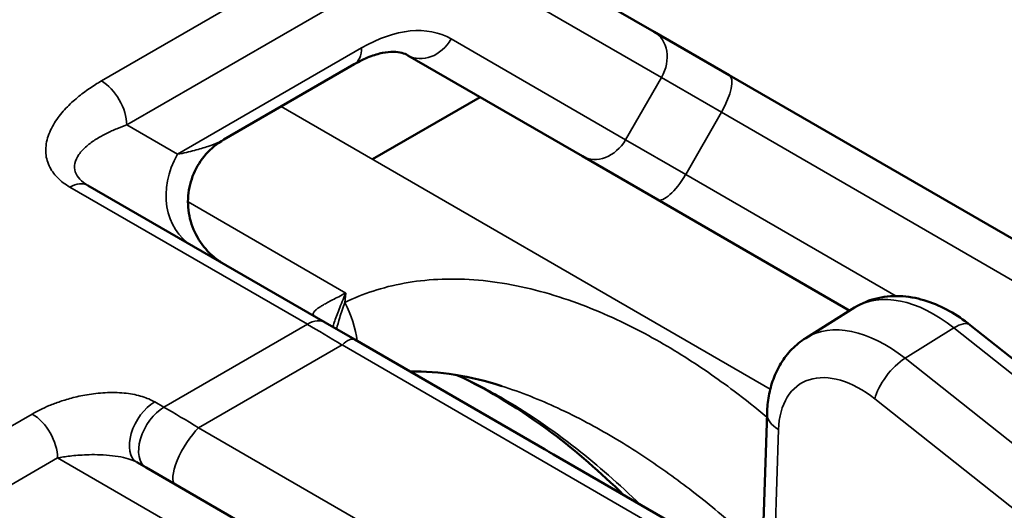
# Model space of a CAD drawing. Header units: millimetres. Extents: x 0 to 14369, y -869 to 2970.
# Tile 657 of 787: x 3558.97 to 3572.7, y 1800.57 to 1807.41. Entities that reach past the tile are written whole.
import ezdxf

# ---------------------------------------------------------------- set-up
doc = ezdxf.new("R2010")
doc.units = ezdxf.units.MM
doc.header["$LTSCALE"] = 10
doc.layers.add('Sichtbar (ISO)', color=7, linetype='Continuous', lineweight=50)
doc.layers.add('Sichtbar schmal (ISO)', color=7, linetype='Continuous', lineweight=35)

msp = doc.modelspace()

# ---------------------------------------------------------------- linework, layer by layer
at = {"layer": 'Sichtbar (ISO)'}
for p, q in [((3564.76, 1809.002), (3567.813, 1807.24)), ((3567.813, 1807.24), (3568.859, 1806.636)), ((3566.813, 1805.508), (3564.381, 1806.912)), ((3563.631, 1806.788), (3561.814, 1805.738)), ((3568.859, 1806.636), (3580.549, 1799.887)), ((3563.888, 1805.465), (3565.388, 1806.331)), ((3561.814, 1805.738), (3561.813, 1805.738)), ((3567.859, 1804.904), (3566.813, 1805.508)), ((3563.228, 1803.19), (3559.917, 1805.101)), ((3570.541, 1803.355), (3567.859, 1804.904)), ((3569.93, 1802.974), (3570.61, 1803.398)), ((3563.228, 1803.19), (3563.638, 1802.953)), ((3572.222, 1803.154), (3599.857, 1781.289)), ((3566.285, 1801.425), (3563.638, 1802.953)), ((3569.389, 1801.927), (3569.334, 1800.279)), ((3568.499, 1800.147), (3566.409, 1801.353)), ((3560.728, 1801.169), (3560.599, 1801.243)), ((3560.599, 1801.243), (3560.599, 1801.243)), ((3560.728, 1801.169), (3561.138, 1800.932)), ((3565.999, 1798.126), (3561.138, 1800.932))]:
    msp.add_line(p, q, dxfattribs=at)
for centre, major_axis, ratio, start_param, end_param in [((3561.874, 1805.126), (-0.5, -0.866), 0.57735, 6.282883, 6.283185), ((3566.69, 1801.194), (-1.083, 0.624), 0.002175, 1.188998, 1.310131)]:
    msp.add_ellipse(centre, major_axis=major_axis, ratio=ratio, start_param=start_param, end_param=end_param, dxfattribs=at)
for points, knots in [([(3564.381, 1806.912), (3564.355, 1806.927), (3564.327, 1806.938), (3564.261, 1806.956), (3564.223, 1806.961), (3564.134, 1806.962), (3564.083, 1806.958), (3563.97, 1806.935), (3563.908, 1806.916), (3563.775, 1806.864), (3563.704, 1806.83), (3563.631, 1806.788)], [3.1415927, 3.1415927, 3.1415927, 3.1415927, 3.2986723, 3.2986723, 3.4557519, 3.4557519, 3.6128316, 3.6128316, 3.7699112, 3.7699112, 3.9269908, 3.9269908, 3.9269908, 3.9269908]), ([(3561.813, 1805.738), (3561.72, 1805.684), (3561.635, 1805.614), (3561.493, 1805.454), (3561.435, 1805.362), (3561.352, 1805.166), (3561.326, 1805.061), (3561.308, 1804.849), (3561.317, 1804.74), (3561.366, 1804.534), (3561.409, 1804.434), (3561.521, 1804.253), (3561.593, 1804.171), (3561.694, 1804.087), (3561.715, 1804.071), (3561.753, 1804.044), (3561.769, 1804.033), (3561.789, 1804.021), (3561.791, 1804.019), (3561.796, 1804.017), (3561.798, 1804.015), (3561.801, 1804.013), (3561.802, 1804.013), (3561.804, 1804.012), (3561.805, 1804.011), (3561.807, 1804.01), (3561.808, 1804.009), (3561.81, 1804.008), (3561.811, 1804.008), (3561.812, 1804.007), (3561.812, 1804.007), (3561.812, 1804.007), (3561.812, 1804.007), (3561.812, 1804.007)], [0, 0, 0, 0, 0.0323189, 0.0323189, 0.0641661, 0.0641661, 0.0960296, 0.0960296, 0.1278923, 0.1278923, 0.1597552, 0.1597552, 0.1916187, 0.1916187, 0.1994879, 0.1994879, 0.2053894, 0.2053894, 0.2063641, 0.2063641, 0.207097, 0.207097, 0.2074976, 0.2074976, 0.2078998, 0.2078998, 0.208718, 0.208718, 0.2103281, 0.2103281, 0.2126701, 0.2126701, 0.2133917, 0.2133917, 0.2133917, 0.2133917]), ([(3570.61, 1803.398), (3570.711, 1803.461), (3570.823, 1803.506), (3571.052, 1803.557), (3571.169, 1803.564), (3571.397, 1803.547), (3571.509, 1803.523), (3571.725, 1803.453), (3571.83, 1803.406), (3572.032, 1803.293), (3572.129, 1803.227), (3572.222, 1803.154)], [2.299594, 2.299594, 2.299594, 2.299594, 2.505638, 2.505638, 2.711682, 2.711682, 2.917726, 2.917726, 3.12377, 3.12377, 3.329814, 3.329814, 3.329814, 3.329814]), ([(3569.389, 1801.927), (3569.391, 1802.008), (3569.399, 1802.088), (3569.428, 1802.247), (3569.449, 1802.325), (3569.504, 1802.477), (3569.539, 1802.551), (3569.625, 1802.691), (3569.676, 1802.757), (3569.792, 1802.876), (3569.858, 1802.93), (3569.93, 1802.974)], [1.5707963, 1.5707963, 1.5707963, 1.5707963, 1.7165559, 1.7165559, 1.8623154, 1.8623154, 2.0080749, 2.0080749, 2.1538344, 2.1538344, 2.299594, 2.299594, 2.299594, 2.299594]), ([(3567.389, 1800.787), (3567.069, 1801.101), (3566.734, 1801.393), (3565.967, 1801.969), (3565.52, 1802.246), (3565.064, 1802.458)], [0.5581066, 0.5581066, 0.5581066, 0.5581066, 0.694192, 0.694192, 0.8580856, 0.8580856, 0.8580856, 0.8580856])]:
    msp.add_open_spline(points, degree=3, knots=knots, dxfattribs=at)
msp.add_open_spline([(3565.688, 1802.305), (3565.255, 1802.443), (3564.814, 1802.518), (3564.411, 1802.506)], degree=3, dxfattribs=at)
at = {"layer": 'Sichtbar schmal (ISO)'}
for p, q in [((3560.106, 1806.555), (3564.26, 1808.953)), ((3560.46, 1805.942), (3564.614, 1808.34)), ((3564.864, 1808.365), (3567.917, 1806.603)), ((3567.417, 1805.736), (3564.985, 1807.14)), ((3561.167, 1805.534), (3563.735, 1807.017)), ((3567.917, 1806.603), (3567.417, 1805.736)), ((3567.917, 1806.603), (3568.754, 1806.119)), ((3569.434, 1802.262), (3562.614, 1806.2)), ((3568.754, 1806.119), (3568.254, 1805.253)), ((3568.754, 1806.119), (3580.443, 1799.37)), ((3561.167, 1805.534), (3560.46, 1805.942)), ((3568.254, 1805.253), (3567.417, 1805.736)), ((3571.189, 1803.559), (3568.254, 1805.253)), ((3562.978, 1803.165), (3559.667, 1805.076)), ((3561.314, 1804.872), (3563.515, 1803.601)), ((3563.515, 1803.601), (3563.502, 1803.47)), ((3560.978, 1802.01), (3562.978, 1803.165)), ((3571.313, 1802.692), (3571.994, 1803.116)), ((3571.994, 1803.116), (3599.629, 1781.251)), ((3561.462, 1801.722), (3563.462, 1802.877)), ((3568.323, 1800.07), (3563.462, 1802.877)), ((3571.313, 1802.692), (3584.563, 1792.209)), ((3560.978, 1802.01), (3560.849, 1802.085)), ((3570.891, 1802.126), (3583.725, 1791.973)), ((3559.142, 1801.915), (3558.142, 1801.338)), ((3566.323, 1798.915), (3561.462, 1801.722)), ((3569.548, 1801.699), (3569.493, 1800.051)), ((3559.495, 1801.303), (3558.495, 1800.726)), ((3559.495, 1801.303), (3561.772, 1799.989))]:
    msp.add_line(p, q, dxfattribs=at)
for centre, major_axis, ratio, start_param, end_param in [((3563.735, 1804.975), (1.25, 2.165), 0.57735, 0, 0.785398), ((3567.563, 1806.807), (0.25, 0.433), 0.816497, 4.712389, 6.283185), ((3564.631, 1807.345), (-0.25, -0.433), 0.816497, 0, 1.570796), ((3563.381, 1807.221), (0.25, -0.433), 0.57735, 0, 0.785398), ((3560.106, 1806.147), (0.25, -0.433), 0.57735, 0.785398, 2.356194), ((3568.609, 1806.203), (0.25, 0.433), 0.333333, 4.712389, 6.283185), ((3567.063, 1805.941), (-0.25, -0.433), 0.816497, 0, 1.570796), ((3561.874, 1805.126), (-0.5, -0.866), 0.816497, 4.712389, 6.283185), ((3568.109, 1805.337), (-0.25, -0.433), 0.333333, 0, 1.570796), ((3559.667, 1804.668), (0.25, 0.433), 0.57735, 6.283185, 7.068583), ((3571.667, 1801.7), (-1.057, 1.698), 0.597934, 5.252965, 6.283185), ((3563.002, 1803.181), (0.436, -0.9), 0.576354, 1.029919, 1.612292), ((3562.978, 1802.757), (0.25, 0.433), 0.57735, 0, 0.785398), ((3564.747, 1801.735), (2.759, -1.87), 0.078035, 2.107469, 2.318496), ((3570.987, 1801.276), (-1.057, 1.698), 0.597934, 5.252965, 6.283185), ((3571.912, 1802.762), (0.31, 0.392), 0.412499, 0, 0.854787), ((3563.388, 1802.52), (0.25, 0.433), 0.315735, 0, 0.807356), ((3571.232, 1802.338), (0.31, 0.392), 0.412499, 0.854787, 2.425584), ((3570.647, 1801.064), (-0.793, 1.273), 0.597934, 5.252965, 7.011983), ((3560.849, 1801.676), (-0.25, -0.433), 0.577388, 3.927024, 6.283217), ((3559.142, 1801.507), (-0.25, 0.433), 0.57735, 3.926991, 5.497787), ((3560.978, 1801.602), (-0.25, -0.433), 0.57735, 3.926991, 6.283185), ((3562.747, 1800.581), (2.759, -1.87), 0.078035, 2.107469, 2.318497), ((3569.888, 1801.911), (-0.5, 0.017), 0.597934, 0, 0.841999), ((3561.388, 1801.365), (-0.25, -0.433), 0.315735, 3.948949, 6.283185)]:
    msp.add_ellipse(centre, major_axis=major_axis, ratio=ratio, start_param=start_param, end_param=end_param, dxfattribs=at)
for points in [[(3559.667, 1805.076), (3559.6, 1805.115), (3559.484, 1805.202), (3559.364, 1805.37), (3559.316, 1805.569), (3559.352, 1805.789), (3559.462, 1806.002), (3559.609, 1806.18), (3559.772, 1806.329), (3559.94, 1806.454), (3560.052, 1806.523), (3560.106, 1806.555)], [(3560.849, 1802.085), (3560.799, 1802.113), (3560.685, 1802.163), (3560.459, 1802.21), (3560.193, 1802.219), (3559.928, 1802.192), (3559.707, 1802.145), (3559.526, 1802.09), (3559.375, 1802.033), (3559.249, 1801.974), (3559.176, 1801.935), (3559.142, 1801.915)]]:
    msp.add_open_spline(points, degree=3, dxfattribs=at)
for points, knots in [([(3559.917, 1805.101), (3559.873, 1805.127), (3559.835, 1805.155), (3559.806, 1805.186), (3559.776, 1805.218), (3559.754, 1805.252), (3559.742, 1805.289), (3559.73, 1805.326), (3559.728, 1805.366), (3559.736, 1805.407), (3559.744, 1805.447), (3559.764, 1805.49), (3559.793, 1805.531), (3559.821, 1805.572), (3559.859, 1805.611), (3559.901, 1805.647), (3559.942, 1805.683), (3559.988, 1805.715), (3560.034, 1805.745), (3560.081, 1805.774), (3560.129, 1805.801), (3560.177, 1805.825), (3560.225, 1805.849), (3560.273, 1805.87), (3560.32, 1805.89), (3560.368, 1805.909), (3560.414, 1805.927), (3560.46, 1805.942)], [0, 0, 0, 0, 0.111111, 0.111111, 0.111111, 0.222222, 0.222222, 0.222222, 0.333333, 0.333333, 0.333333, 0.444444, 0.444444, 0.444444, 0.555556, 0.555556, 0.555556, 0.666667, 0.666667, 0.666667, 0.777778, 0.777778, 0.777778, 0.888889, 0.888889, 0.888889, 1, 1, 1, 1]), ([(3561.813, 1805.738), (3561.791, 1805.725), (3561.765, 1805.712), (3561.736, 1805.699), (3561.695, 1805.68), (3561.647, 1805.661), (3561.591, 1805.643), (3561.536, 1805.624), (3561.473, 1805.605), (3561.403, 1805.587), (3561.332, 1805.569), (3561.254, 1805.551), (3561.167, 1805.534)], [0.5378647, 0.5378647, 0.5378647, 0.5378647, 0.625, 0.625, 0.625, 0.75, 0.75, 0.75, 0.875, 0.875, 0.875, 1, 1, 1, 1]), ([(3563.502, 1803.47), (3563.754, 1803.592), (3564.299, 1803.773), (3565.282, 1803.829), (3566.37, 1803.62), (3567.378, 1803.215), (3568.211, 1802.746), (3568.855, 1802.3), (3569.236, 1801.997), (3569.387, 1801.871)], [0.0000002, 0.0000002, 0.0000002, 0.0000002, 0.0714286, 0.1428571, 0.2142857, 0.2857143, 0.3571429, 0.4285714, 0.4761767, 0.4761767, 0.4761767, 0.4761767]), ([(3563.515, 1803.601), (3563.479, 1803.583), (3563.446, 1803.566), (3563.415, 1803.55), (3563.385, 1803.534), (3563.356, 1803.52), (3563.331, 1803.506), (3563.305, 1803.493), (3563.281, 1803.48), (3563.26, 1803.468), (3563.238, 1803.457), (3563.219, 1803.446), (3563.201, 1803.436), (3563.184, 1803.426), (3563.168, 1803.416), (3563.155, 1803.407), (3563.141, 1803.399), (3563.129, 1803.39), (3563.118, 1803.383), (3563.108, 1803.375), (3563.099, 1803.368), (3563.091, 1803.361), (3563.084, 1803.354), (3563.078, 1803.347), (3563.073, 1803.341), (3563.069, 1803.335), (3563.065, 1803.33), (3563.063, 1803.324), (3563.061, 1803.319), (3563.06, 1803.314), (3563.06, 1803.31), (3563.06, 1803.305), (3563.061, 1803.3), (3563.064, 1803.296), (3563.066, 1803.291), (3563.069, 1803.286), (3563.074, 1803.281), (3563.079, 1803.277), (3563.086, 1803.271), (3563.096, 1803.266)], [0, 0, 0, 0, 0.0769231, 0.0769231, 0.0769231, 0.1538462, 0.1538462, 0.1538462, 0.2307692, 0.2307692, 0.2307692, 0.3076923, 0.3076923, 0.3076923, 0.3846154, 0.3846154, 0.3846154, 0.4615385, 0.4615385, 0.4615385, 0.5384615, 0.5384615, 0.5384615, 0.6153846, 0.6153846, 0.6153846, 0.6923077, 0.6923077, 0.6923077, 0.7692308, 0.7692308, 0.7692308, 0.8461538, 0.8461538, 0.8461538, 0.9230769, 0.9230769, 0.9230769, 0.9999998, 0.9999998, 0.9999998, 0.9999998]), ([(3563.515, 1803.601), (3563.497, 1803.559), (3563.48, 1803.519), (3563.464, 1803.481), (3563.448, 1803.444), (3563.434, 1803.408), (3563.421, 1803.374), (3563.407, 1803.34), (3563.395, 1803.308), (3563.384, 1803.278), (3563.373, 1803.248), (3563.363, 1803.219), (3563.354, 1803.191), (3563.347, 1803.169), (3563.341, 1803.148), (3563.335, 1803.128)], [0, 0, 0, 0, 0.0769231, 0.0769231, 0.0769231, 0.1538462, 0.1538462, 0.1538462, 0.2307692, 0.2307692, 0.2307692, 0.3076923, 0.3076923, 0.3076923, 0.3696214, 0.3696214, 0.3696214, 0.3696214]), ([(3563.386, 1803.098), (3563.399, 1803.151), (3563.413, 1803.204), (3563.429, 1803.258), (3563.45, 1803.327), (3563.473, 1803.398), (3563.502, 1803.47)], [0.872093, 0.872093, 0.872093, 0.872093, 0.9285714, 0.9285714, 0.9285714, 1, 1, 1, 1]), ([(3567.625, 1800.651), (3567.328, 1800.939), (3567.03, 1801.198), (3566.736, 1801.429), (3566.375, 1801.711), (3566.02, 1801.95), (3565.676, 1802.148), (3565.472, 1802.265), (3565.273, 1802.367), (3565.078, 1802.456)], [0.2274052, 0.2274052, 0.2274052, 0.2274052, 0.2857143, 0.2857143, 0.2857143, 0.3571429, 0.3571429, 0.3571429, 0.3994354, 0.3994354, 0.3994354, 0.3994354]), ([(3565.688, 1802.305), (3565.959, 1802.218), (3566.223, 1802.113), (3566.467, 1802), (3566.748, 1801.87), (3567.006, 1801.732), (3567.247, 1801.589), (3567.489, 1801.446), (3567.716, 1801.298), (3567.937, 1801.142), (3568.158, 1800.986), (3568.373, 1800.823), (3568.587, 1800.649), (3568.801, 1800.475), (3569.014, 1800.29), (3569.221, 1800.099), (3569.251, 1800.072), (3569.28, 1800.044), (3569.309, 1800.017)], [0.2235983, 0.2235983, 0.2235983, 0.2235983, 0.2857143, 0.2857143, 0.2857143, 0.3571429, 0.3571429, 0.3571429, 0.4285714, 0.4285714, 0.4285714, 0.5, 0.5, 0.5, 0.5714286, 0.5714286, 0.5714286, 0.581522, 0.581522, 0.581522, 0.581522]), ([(3560.599, 1801.243), (3560.575, 1801.257), (3560.544, 1801.271), (3560.507, 1801.283), (3560.47, 1801.296), (3560.426, 1801.307), (3560.377, 1801.317), (3560.328, 1801.326), (3560.273, 1801.334), (3560.217, 1801.339), (3560.161, 1801.344), (3560.104, 1801.347), (3560.051, 1801.348), (3559.997, 1801.35), (3559.948, 1801.349), (3559.902, 1801.347), (3559.857, 1801.346), (3559.815, 1801.343), (3559.776, 1801.34), (3559.738, 1801.337), (3559.702, 1801.334), (3559.669, 1801.33), (3559.636, 1801.326), (3559.606, 1801.322), (3559.577, 1801.317), (3559.548, 1801.313), (3559.521, 1801.308), (3559.495, 1801.303)], [0, 0, 0, 0, 0.111111, 0.111111, 0.111111, 0.222222, 0.222222, 0.222222, 0.333333, 0.333333, 0.333333, 0.444444, 0.444444, 0.444444, 0.555556, 0.555556, 0.555556, 0.666667, 0.666667, 0.666667, 0.777778, 0.777778, 0.777778, 0.888889, 0.888889, 0.888889, 1, 1, 1, 1])]:
    msp.add_open_spline(points, degree=3, knots=knots, dxfattribs=at)

doc.saveas('drawing.dxf')
